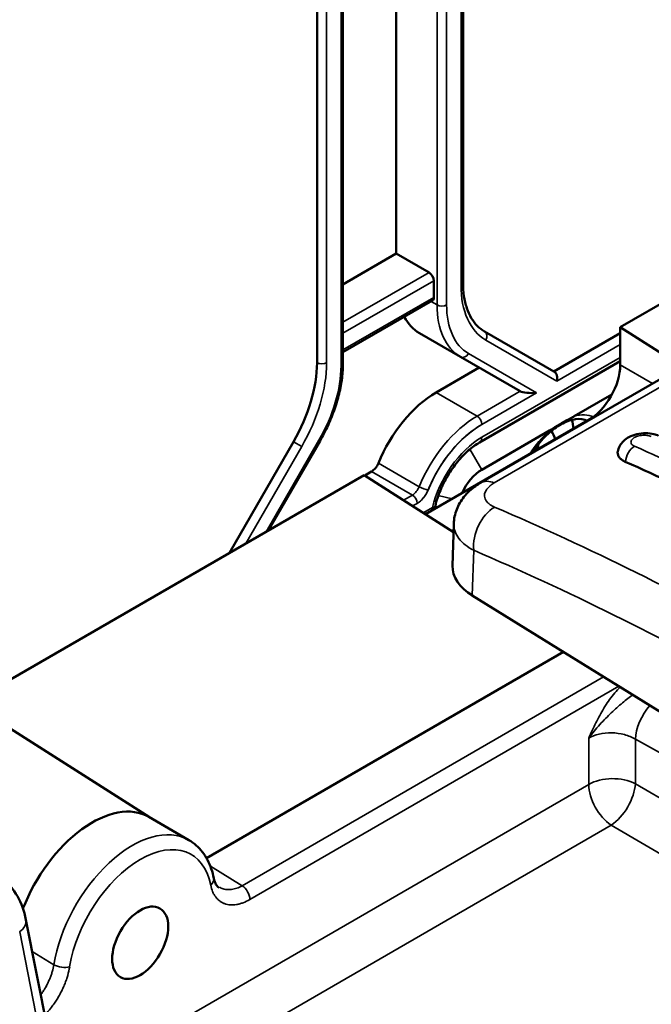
# Model space of a CAD drawing. Header units: millimetres. Extents: x 0 to 14369, y -869 to 2970.
# Tile 628 of 656: x 3761 to 3789, y 1547 to 1590. Entities that reach past the tile are written whole.
import ezdxf

# ---------------------------------------------------------------- set-up
doc = ezdxf.new("R2010")
doc.units = ezdxf.units.MM
doc.header["$LTSCALE"] = 10
doc.layers.add('Sichtbar (ISO)', color=7, linetype='Continuous', lineweight=50)
doc.layers.add('Sichtbar schmal (ISO)', color=7, linetype='Continuous', lineweight=35)

msp = doc.modelspace()

# ---------------------------------------------------------------- linework, layer by layer
at = {"layer": 'Sichtbar (ISO)'}
for p, q in [((3781.091, 1578.842), (3781.091, 1603.53)), ((3781.091, 1578.842), (3781.091, 1603.53)), ((3778.139, 1580.11), (3778.139, 1601.18)), ((3778.139, 1601.18), (3778.139, 1580.11)), ((3774.639, 1599.978), (3774.639, 1575.29)), ((3775.787, 1575.272), (3775.787, 1599.822)), ((3775.787, 1575.272), (3775.787, 1599.822)), ((3796.041, 1581.486), (3788.038, 1576.865)), ((3775.787, 1578.752), (3778.139, 1580.11)), ((3778.139, 1580.11), (3775.787, 1578.752)), ((3778.139, 1580.11), (3779.589, 1579.273)), ((3779.589, 1579.273), (3778.139, 1580.11)), ((3779.801, 1578.171), (3779.801, 1578.906)), ((3779.801, 1578.906), (3779.801, 1578.171)), ((3775.787, 1575.752), (3779.739, 1578.034)), ((3775.787, 1575.752), (3779.739, 1578.034)), ((3781.869, 1569.987), (3794.597, 1577.336)), ((3779.174, 1576.597), (3780.978, 1575.556)), ((3780.978, 1575.556), (3779.174, 1576.597)), ((3785.111, 1574.901), (3782.038, 1576.675)), ((3785.111, 1574.901), (3782.038, 1576.675)), ((3788.038, 1576.591), (3785.111, 1574.901)), ((3788.038, 1575.2), (3788.038, 1576.865)), ((3788.038, 1576.865), (3790.767, 1575.125)), ((3780.978, 1575.556), (3783.611, 1574.035)), ((3783.611, 1574.035), (3780.978, 1575.556)), ((3781.818, 1571.769), (3788.038, 1575.36)), ((3781.818, 1571.769), (3788.038, 1575.36)), ((3781.808, 1575.076), (3779.907, 1573.978)), ((3779.907, 1573.978), (3781.808, 1575.076)), ((3787.67, 1573.888), (3786.005, 1572.927)), ((3779.439, 1568.602), (3786.624, 1572.75)), ((3784.91, 1572.294), (3781.922, 1570.569)), ((3773.603, 1571.805), (3770.768, 1566.894)), ((3772.487, 1567.887), (3774.774, 1571.847)), ((3772.487, 1567.887), (3774.774, 1571.847)), ((3777.051, 1570.492), (3776.749, 1570.318)), ((3776.749, 1570.318), (3777.051, 1570.492)), ((3776.725, 1570.333), (3759.297, 1560.271)), ((3780.671, 1567.816), (3776.725, 1570.333)), ((3780.682, 1568.184), (3780.625, 1566.327)), ((3780.682, 1568.184), (3780.682, 1568.184)), ((3781.502, 1565.01), (3798.463, 1554.534)), ((3785.525, 1562.525), (3769.755, 1553.42)), ((3769.755, 1553.42), (3785.525, 1562.525)), ((3767.235, 1555.224), (3756.927, 1561.779)), ((3767.204, 1555.242), (3768.972, 1554.221)), ((3770.271, 1552.146), (3770.291, 1552.158)), ((3763.866, 1540.158), (3761.776, 1550.697)), ((3762.665, 1547.755), (3762.687, 1547.768))]:
    msp.add_line(p, q, dxfattribs=at)
msp.add_arc((3779.382, 1569.103), 0.5, 322.4147, 346.446, dxfattribs=at)
msp.add_arc((3779.382, 1569.103), 0.5, 322.4147, 346.446, dxfattribs=at)
for centre, major_axis, ratio, start_param, end_param in [((3779.589, 1579.028), (0.15, -0.26), 0.57735, 0.785398, 2.356194), ((3779.589, 1579.028), (-0.15, 0.26), 0.57735, 3.926991, 5.497787), ((3779.589, 1578.293), (0.15, -0.26), 0.57735, 0, 0.785398), ((3779.589, 1578.293), (0.15, -0.26), 0.57735, 0, 0.785398), ((3781.674, 1580.927), (-2.5, -4.33), 0.57735, 5.947662, 6.283185), ((3781.674, 1580.927), (-2.5, -4.33), 0.57735, 5.947662, 6.283185), ((3771.103, 1573.249), (-2.5, -4.33), 0.57735, 1.570796, 2.356194), ((3785.024, 1574.605), (0, -0.32), 0.717439, 1.178097, 2.748894), ((3785.024, 1574.605), (0, -0.32), 0.717439, 1.178097, 2.748894), ((3786.624, 1574.383), (-1, -1.732), 0.57735, 0.785398, 2.356194), ((3779.907, 1570.508), (2.125, 3.681), 0.57735, 0.785398, 1.801933), ((3779.907, 1570.508), (-2.125, -3.681), 0.57735, 3.926991, 4.943525), ((3784.124, 1574.086), (0.554, 0), 0.239146, 3.534292, 5.105088), ((3784.124, 1574.086), (0.554, 0), 0.239146, 3.534292, 5.105088), ((3784.043, 1571.018), (1.375, 2.382), 0.57735, 5.605748, 5.804434), ((3784.043, 1571.018), (0.8, 1.386), 0.57735, 5.68406, 6.070323), ((3783.336, 1571.426), (0.8, 1.386), 0.57735, 5.042409, 5.222598), ((3777.051, 1570.9), (0.25, 0.433), 0.57735, 3.926991, 4.943525), ((3777.051, 1570.9), (-0.25, -0.433), 0.57735, 0.785398, 1.801932), ((3801.243, 1434.965), (-79.199, 137.176), 0.57735, 5.535337, 5.613933), ((3781.922, 1569.344), (-0.75, -1.299), 0.57735, 3.926991, 4.89831), ((3782.619, 1568.688), (-0.75, 1.299), 0.57735, 0, 0.000009), ((3783.624, 1566.234), (-2.999, 0.092), 0.597148, 0, 0.803471), ((3764.704, 1550.912), (2.5, 4.33), 0.57735, 0, 1.831414), ((3764.704, 1550.912), (2.5, 4.33), 0.57735, 0, 1.831414), ((3769.588, 1552.433), (0.49, 0.098), 0.682068, 6.281239, 6.283185), ((3760.795, 1550.502), (0.981, 0.194), 0.597551, 6.283182, 6.283249)]:
    msp.add_ellipse(centre, major_axis=major_axis, ratio=ratio, start_param=start_param, end_param=end_param, dxfattribs=at)
msp.add_ellipse((3766.825, 1549.687), major_axis=(0.875, 1.516), ratio=0.57735, dxfattribs=at)
for points, knots in [([(3781.091, 1578.842), (3781.091, 1578.629), (3781.105, 1578.426), (3781.162, 1578.045), (3781.204, 1577.868), (3781.313, 1577.544), (3781.38, 1577.396), (3781.535, 1577.135), (3781.623, 1577.02), (3781.817, 1576.824), (3781.923, 1576.742), (3782.038, 1576.675)], [3.1415927, 3.1415927, 3.1415927, 3.1415927, 3.2986723, 3.2986723, 3.4557519, 3.4557519, 3.6128316, 3.6128316, 3.7699112, 3.7699112, 3.9269908, 3.9269908, 3.9269908, 3.9269908]), ([(3781.091, 1578.842), (3781.091, 1578.629), (3781.105, 1578.426), (3781.162, 1578.045), (3781.204, 1577.868), (3781.313, 1577.544), (3781.38, 1577.396), (3781.535, 1577.135), (3781.623, 1577.02), (3781.817, 1576.824), (3781.923, 1576.742), (3782.038, 1576.675)], [3.1415927, 3.1415927, 3.1415927, 3.1415927, 3.2986723, 3.2986723, 3.4557519, 3.4557519, 3.6128316, 3.6128316, 3.7699112, 3.7699112, 3.9269908, 3.9269908, 3.9269908, 3.9269908]), ([(3774.774, 1571.847), (3774.901, 1572.068), (3775.019, 1572.295), (3775.231, 1572.755), (3775.326, 1572.988), (3775.49, 1573.455), (3775.56, 1573.69), (3775.672, 1574.154), (3775.715, 1574.385), (3775.773, 1574.837), (3775.787, 1575.058), (3775.787, 1575.272)], [5.4977871, 5.4977871, 5.4977871, 5.4977871, 5.6548668, 5.6548668, 5.8119464, 5.8119464, 5.969026, 5.969026, 6.1261057, 6.1261057, 6.2831853, 6.2831853, 6.2831853, 6.2831853]), ([(3774.774, 1571.847), (3774.901, 1572.068), (3775.019, 1572.295), (3775.231, 1572.755), (3775.326, 1572.988), (3775.49, 1573.455), (3775.56, 1573.69), (3775.672, 1574.154), (3775.715, 1574.385), (3775.773, 1574.837), (3775.787, 1575.058), (3775.787, 1575.272)], [5.4977871, 5.4977871, 5.4977871, 5.4977871, 5.6548668, 5.6548668, 5.8119464, 5.8119464, 5.969026, 5.969026, 6.1261057, 6.1261057, 6.2831853, 6.2831853, 6.2831853, 6.2831853]), ([(3786.582, 1572.726), (3786.442, 1572.797), (3786.271, 1572.825), (3785.895, 1572.777), (3785.701, 1572.715), (3785.307, 1572.513), (3785.108, 1572.376), (3784.718, 1572.037), (3784.527, 1571.834), (3784.28, 1571.515), (3784.21, 1571.418), (3784.143, 1571.318)], [0.820043, 0.820043, 0.820043, 0.820043, 1.199543, 1.199543, 1.516645, 1.516645, 1.818242, 1.818242, 2.122248, 2.122248, 2.248363, 2.248363, 2.248363, 2.248363]), ([(3784.91, 1572.294), (3784.91, 1572.294), (3784.91, 1572.294), (3784.957, 1572.321), (3785.013, 1572.356), (3785.18, 1572.462), (3785.324, 1572.555), (3785.572, 1572.698), (3785.725, 1572.777), (3785.9, 1572.868), (3785.958, 1572.899), (3786.005, 1572.927), (3786.005, 1572.927), (3786.005, 1572.927)], [-0.3140757, -0.3140757, -0.3140757, -0.3140757, -0.314071, -0.314071, -0.2940011, -0.2940011, -0.241423, -0.241423, -0.1888449, -0.1888449, -0.168775, -0.168775, -0.1687705, -0.1687705, -0.1687705, -0.1687705]), ([(3787.926, 1571.366), (3787.942, 1571.454), (3787.973, 1571.541), (3788.059, 1571.697), (3788.115, 1571.769), (3788.251, 1571.902), (3788.335, 1571.961), (3788.531, 1572.067), (3788.65, 1572.11), (3788.899, 1572.169), (3789.034, 1572.184), (3789.289, 1572.183), (3789.412, 1572.168), (3789.597, 1572.122), (3789.664, 1572.099), (3789.728, 1572.071)], [0, 0, 0, 0, 0.0280732, 0.0280732, 0.0564993, 0.0564993, 0.0886068, 0.0886068, 0.1267456, 0.1267456, 0.1661979, 0.1661979, 0.2036046, 0.2036046, 0.2259116, 0.2259116, 0.2259116, 0.2259116]), ([(3781.818, 1571.769), (3781.657, 1571.676), (3781.49, 1571.556), (3781.161, 1571.268), (3780.999, 1571.1), (3780.693, 1570.73), (3780.55, 1570.527), (3780.294, 1570.102), (3780.182, 1569.879), (3779.995, 1569.43), (3779.921, 1569.204), (3779.868, 1568.985)], [1.570796, 1.570796, 1.570796, 1.570796, 1.822402, 1.822402, 2.074008, 2.074008, 2.325614, 2.325614, 2.57722, 2.57722, 2.828826, 2.828826, 2.828826, 2.828826]), ([(3781.818, 1571.769), (3781.657, 1571.676), (3781.49, 1571.556), (3781.161, 1571.268), (3780.999, 1571.1), (3780.693, 1570.73), (3780.55, 1570.527), (3780.294, 1570.102), (3780.182, 1569.879), (3779.995, 1569.43), (3779.921, 1569.204), (3779.868, 1568.985)], [1.570796, 1.570796, 1.570796, 1.570796, 1.822402, 1.822402, 2.074008, 2.074008, 2.325614, 2.325614, 2.57722, 2.57722, 2.828826, 2.828826, 2.828826, 2.828826]), ([(3788.264, 1570.918), (3788.207, 1570.943), (3788.156, 1570.972), (3788.068, 1571.034), (3788.031, 1571.068), (3787.947, 1571.171), (3787.92, 1571.246), (3787.922, 1571.337), (3787.924, 1571.351), (3787.926, 1571.366)], [0.000001, 0.000001, 0.000001, 0.000001, 0.0241718, 0.0241718, 0.0485059, 0.0485059, 0.093991, 0.093991, 0.1026465, 0.1026465, 0.1026465, 0.1026465]), ([(3780.682, 1568.184), (3780.689, 1568.399), (3780.734, 1568.615), (3780.887, 1569.013), (3780.997, 1569.199), (3781.275, 1569.548), (3781.452, 1569.708), (3781.717, 1569.895), (3781.792, 1569.943), (3781.869, 1569.987)], [0, 0, 0, 0, 0.0683074, 0.0683074, 0.1367164, 0.1367164, 0.2129712, 0.2129712, 0.2415074, 0.2415074, 0.2415074, 0.2415074]), ([(3879.982, 1562.379), (3856.602, 1548.673), (3833.167, 1534.995), (3791.586, 1510.829), (3773.461, 1500.33), (3755.304, 1489.847)], [0, 0, 0, 0, 10.000026, 10.000026, 17.703225, 17.703225, 17.703225, 17.703225]), ([(3879.995, 1557.964), (3856.614, 1544.259), (3833.18, 1530.58), (3791.618, 1506.425), (3773.512, 1495.938), (3755.375, 1485.466)], [0, 0, 0, 0, 10.000026, 10.000026, 17.694901, 17.694901, 17.694901, 17.694901]), ([(3770.078, 1552.53), (3770.049, 1552.676), (3770.012, 1552.817), (3769.919, 1553.088), (3769.863, 1553.218), (3769.733, 1553.465), (3769.659, 1553.581), (3769.492, 1553.797), (3769.4, 1553.897), (3769.198, 1554.075), (3769.088, 1554.154), (3768.972, 1554.221)], [0.2033875, 0.2033875, 0.2033875, 0.2033875, 0.3197896, 0.3197896, 0.4361918, 0.4361918, 0.5525939, 0.5525939, 0.668996, 0.668996, 0.7853982, 0.7853982, 0.7853982, 0.7853982]), ([(3880.001, 1553.59), (3856.62, 1539.884), (3833.185, 1526.206), (3791.632, 1502.056), (3773.535, 1491.573), (3755.406, 1481.106)], [0, 0, 0, 0, 10.000026, 10.000026, 17.691281, 17.691281, 17.691281, 17.691281]), ([(3760.546, 1552.678), (3760.826, 1552.492), (3761.07, 1552.245), (3761.46, 1551.674), (3761.608, 1551.342), (3761.733, 1550.894), (3761.756, 1550.796), (3761.776, 1550.697)], [0, 0, 0, 0, 0.125379, 0.125379, 0.2537355, 0.2537355, 0.2885934, 0.2885934, 0.2885934, 0.2885934]), ([(3770.08, 1552.524), (3770.102, 1552.413), (3770.136, 1552.327), (3770.219, 1552.189), (3770.263, 1552.146), (3770.313, 1552.116)], [0.0009259, 0.0009259, 0.0009259, 0.0009259, 0.057437, 0.057437, 0.1203849, 0.1203849, 0.1203849, 0.1203849]), ([(3879.999, 1549.255), (3856.618, 1535.55), (3833.184, 1521.871), (3791.628, 1497.72), (3773.529, 1487.235), (3755.397, 1476.767)], [0, 0, 0, 0, 10.000026, 10.000026, 17.69239, 17.69239, 17.69239, 17.69239])]:
    msp.add_open_spline(points, degree=3, knots=knots, dxfattribs=at)
at = {"layer": 'Sichtbar schmal (ISO)'}
for p, q in [((3780.366, 1577.844), (3780.366, 1603.547)), ((3781.003, 1603.407), (3781.003, 1578.719)), ((3781.003, 1578.719), (3781.003, 1603.407)), ((3779.942, 1602.221), (3779.942, 1577.844)), ((3779.942, 1577.844), (3779.942, 1602.221)), ((3780.366, 1602.567), (3780.366, 1577.844)), ((3775.699, 1600.853), (3775.699, 1575.15)), ((3774.639, 1599.978), (3774.639, 1575.29)), ((3775.063, 1575.29), (3775.063, 1599.978)), ((3775.063, 1599.978), (3775.063, 1575.29)), ((3775.699, 1575.15), (3775.699, 1599.873)), ((3779.589, 1579.273), (3775.787, 1577.079)), ((3775.787, 1577.079), (3779.589, 1579.273)), ((3775.787, 1576.589), (3779.801, 1578.906)), ((3779.801, 1578.906), (3775.787, 1576.589)), ((3779.801, 1578.171), (3775.787, 1575.854)), ((3775.787, 1575.854), (3779.801, 1578.171)), ((3779.942, 1577.844), (3779.676, 1577.998)), ((3779.676, 1577.998), (3779.942, 1577.844)), ((3782.474, 1569.985), (3795.201, 1577.334)), ((3788.038, 1576.591), (3785.111, 1574.901)), ((3785.236, 1574.483), (3782.1, 1576.293)), ((3782.1, 1576.293), (3785.236, 1574.483)), ((3785.236, 1574.483), (3788.038, 1576.101)), ((3788.038, 1576.101), (3785.236, 1574.483)), ((3781.34, 1575.693), (3784.336, 1573.963)), ((3784.336, 1573.963), (3781.34, 1575.693)), ((3788.038, 1575.529), (3781.922, 1571.998)), ((3781.922, 1571.998), (3788.038, 1575.529)), ((3789.468, 1574.374), (3788.038, 1575.2)), ((3781.71, 1572.937), (3779.907, 1573.978)), ((3779.907, 1573.978), (3781.71, 1572.937)), ((3783.611, 1574.035), (3781.71, 1572.937)), ((3781.71, 1572.937), (3783.611, 1574.035)), ((3781.922, 1572.57), (3784.336, 1573.963)), ((3784.336, 1573.963), (3781.922, 1572.57)), ((3786.624, 1572.75), (3786.639, 1572.741)), ((3773.603, 1571.805), (3770.768, 1566.894)), ((3772.392, 1567.832), (3774.726, 1571.874)), ((3774.726, 1571.874), (3772.392, 1567.832)), ((3773.965, 1571.596), (3773.603, 1571.805)), ((3773.603, 1571.805), (3773.965, 1571.596)), ((3774.774, 1571.847), (3774.726, 1571.874)), ((3774.726, 1571.874), (3774.774, 1571.847)), ((3773.965, 1571.596), (3771.492, 1567.312)), ((3771.492, 1567.312), (3773.965, 1571.596)), ((3781.922, 1570.569), (3781.399, 1571.475)), ((3777.351, 1570.859), (3779.155, 1569.818)), ((3779.155, 1569.818), (3777.351, 1570.859)), ((3777.051, 1570.492), (3778.854, 1569.451)), ((3778.854, 1569.451), (3777.051, 1570.492)), ((3778.854, 1569.451), (3778.462, 1569.225)), ((3778.462, 1569.225), (3778.854, 1569.451)), ((3780.618, 1569.283), (3780, 1569.427)), ((3778.865, 1568.968), (3779.066, 1569.084)), ((3779.066, 1569.084), (3778.865, 1568.968)), ((3779.735, 1568.898), (3779.336, 1568.668)), ((3779.336, 1568.668), (3779.735, 1568.898)), ((3781.564, 1567.012), (3781.502, 1565.01)), ((3787.305, 1561.425), (3771.331, 1552.203)), ((3771.673, 1551.598), (3787.976, 1561.011)), ((3786.646, 1558.723), (3786.646, 1556.676)), ((3788.71, 1556.707), (3788.71, 1558.673)), ((3808.195, 1547.798), (3788.71, 1558.673)), ((3786.646, 1556.676), (3763.267, 1543.178)), ((3788.71, 1556.707), (3808.195, 1545.27)), ((3763.689, 1541.049), (3787.642, 1554.878)), ((3807.126, 1543.442), (3787.642, 1554.878)), ((3771.331, 1552.202), (3769.926, 1553.061)), ((3763.475, 1540.205), (3761.5, 1550.167)), ((3762.053, 1549.303), (3763.009, 1548.717))]:
    msp.add_line(p, q, dxfattribs=at)
for centre, major_axis, ratio, start_param, end_param in [((3780.791, 1578.842), (0.3, 0), 0.57735, 5.497787, 6.283185), ((3780.791, 1578.842), (0.3, 0), 0.57735, 5.497787, 6.283185), ((3784.75, 1580.883), (-2.65, -4.59), 0.57735, 5.497787, 6.283185), ((3784.75, 1580.883), (-2.65, -4.59), 0.57735, 5.497787, 6.283185), ((3780.154, 1577.967), (-0.3, 0), 0.57735, 0.785398, 2.356194), ((3783.478, 1579.886), (-2.5, -4.33), 0.57735, 5.497787, 6.283185), ((3780.154, 1577.967), (0.3, 0), 0.57735, 3.926991, 5.497787), ((3783.478, 1579.886), (-2.5, -4.33), 0.57735, 5.497787, 6.283185), ((3783.69, 1579.763), (-2.35, -4.07), 0.57735, 5.497787, 6.283185), ((3783.69, 1579.763), (-2.35, -4.07), 0.57735, 5.497787, 6.283185), ((3781.888, 1576.415), (0.15, 0.26), 0.816497, 4.712389, 6.283185), ((3781.888, 1576.415), (0.15, 0.26), 0.816497, 4.712389, 6.283185), ((3781.128, 1575.815), (-0.15, -0.26), 0.816497, 0, 1.570796), ((3781.128, 1575.815), (-0.15, -0.26), 0.816497, 0, 1.570796), ((3771.103, 1573.249), (-2.5, -4.33), 0.57735, 1.570796, 2.356194), ((3771.315, 1573.126), (-2.65, -4.59), 0.57735, 1.570796, 2.356194), ((3771.315, 1573.126), (2.65, 4.59), 0.57735, 4.712389, 5.497787), ((3774.851, 1575.412), (-0.3, 0), 0.57735, 0.785398, 2.356194), ((3774.851, 1575.412), (0.3, 0), 0.57735, 3.926991, 5.497787), ((3775.487, 1575.272), (0.3, 0), 0.57735, 5.497787, 6.283185), ((3775.487, 1575.272), (0.3, 0), 0.57735, 5.497787, 6.283185), ((3772.376, 1573.231), (2.35, 4.07), 0.57735, 4.712389, 5.497787), ((3772.376, 1573.231), (-2.35, -4.07), 0.57735, 1.570796, 2.356194), ((3781.71, 1569.467), (-2.125, -3.681), 0.57735, 3.926991, 4.943525), ((3781.71, 1569.467), (2.125, 3.681), 0.57735, 0.785398, 1.801933), ((3781.71, 1572.692), (-0.15, 0.26), 0.57735, 3.926991, 5.497787), ((3781.71, 1572.692), (0.15, -0.26), 0.57735, 0.785398, 2.356194), ((3785.458, 1570.202), (1.525, 2.641), 0.57735, 0.080497, 0.528605), ((3781.922, 1569.344), (1.975, 3.421), 0.57735, 0.785398, 1.801929), ((3785.458, 1570.202), (1.525, 2.641), 0.57735, 1.042192, 1.503751), ((3781.922, 1569.344), (1.625, 2.815), 0.57735, 0.785398, 2.043428), ((3781.922, 1569.344), (-1.625, -2.815), 0.57735, 3.926991, 5.18502), ((3781.568, 1572.202), (0.25, -0.433), 0.57735, 0, 0.785398), ((3781.568, 1572.202), (0.25, -0.433), 0.57735, 0, 0.785398), ((3788.723, 1571.048), (-0.263, -0.594), 0.640367, 3.861768, 5.199696), ((3801.69, 1435.223), (79.449, -137.609), 0.57735, 2.393745, 2.472341), ((3782.619, 1568.688), (-0.75, 1.299), 0.57735, 5.635469, 6.283185), ((3778.854, 1569.859), (-0.25, -0.433), 0.57735, 0.785398, 1.801933), ((3778.854, 1569.859), (0.25, 0.433), 0.57735, 3.926991, 4.943525), ((3779.335, 1569.793), (-0.278, 0.114), 0.187046, 0.942555, 2.513347), ((3779.335, 1569.793), (0.278, -0.114), 0.187046, 4.084148, 5.654913), ((3778.854, 1569.206), (-0.15, 0.26), 0.57735, 3.926991, 5.497787), ((3778.854, 1569.206), (-0.15, 0.26), 0.57735, 3.926991, 5.497787), ((3779.382, 1569.103), (0.25, -0.433), 0.57735, 0.391211, 0.785398), ((3779.382, 1569.103), (0.25, -0.433), 0.57735, 0.391211, 0.785398), ((3779.382, 1569.103), (0.486, -0.117), 0.371694, 5.61201, 6.283185), ((3779.382, 1569.103), (0.486, -0.117), 0.371694, 5.61201, 6.283185), ((3782.625, 1567.625), (-0.591, -1.379), 0.646319, 3.854265, 5.424963), ((3796.785, 1432.391), (79.199, -137.176), 0.57735, 2.371938, 2.484179), ((3795.724, 1431.779), (78.449, -135.877), 0.57735, 2.371938, 2.484179), ((3789.714, 1559.317), (0.731, 1.31), 0.525889, 1.187458, 2.34727), ((3787.706, 1556.064), (-1.5, 0), 0.57735, 3.979351, 5.497787), ((3787.706, 1556.064), (0.75, -1.299), 0.57735, 3.926991, 5.436701), ((3787.706, 1556.064), (0.759, 1.294), 0.510128, 3.932495, 5.500097), ((3766.472, 1549.891), (2.5, 4.33), 0.57735, 0, 2.152807), ((3766.825, 1549.687), (2.25, 3.897), 0.57735, 5.701175, 8.435992), ((3769.588, 1552.433), (0.49, 0.098), 0.682068, 5.373214, 6.281239), ((3771.32, 1551.802), (-0.25, 0.433), 0.57735, 3.926966, 5.462873), ((3760.795, 1550.502), (0.981, 0.194), 0.597551, 5.38843, 6.283185), ((3763.355, 1548.834), (-0.494, 0.08), 0.448832, 0.868355, 2.439134)]:
    msp.add_ellipse(centre, major_axis=major_axis, ratio=ratio, start_param=start_param, end_param=end_param, dxfattribs=at)
for points, knots in [([(3781.922, 1572.57), (3781.595, 1572.381), (3781.288, 1572.142), (3780.994, 1571.85), (3780.699, 1571.558), (3780.416, 1571.213), (3780.171, 1570.846), (3779.926, 1570.478), (3779.718, 1570.089), (3779.548, 1569.673)], [0, 0, 0, 0, 0.333333, 0.333333, 0.333333, 0.666667, 0.666667, 0.666667, 1, 1, 1, 1]), ([(3788.67, 1571.606), (3788.641, 1571.618), (3788.616, 1571.633), (3788.594, 1571.649), (3788.573, 1571.664), (3788.555, 1571.682), (3788.541, 1571.7), (3788.528, 1571.719), (3788.519, 1571.738), (3788.514, 1571.758), (3788.509, 1571.778), (3788.509, 1571.799), (3788.514, 1571.819), (3788.518, 1571.839), (3788.526, 1571.859), (3788.539, 1571.879), (3788.552, 1571.899), (3788.569, 1571.918), (3788.589, 1571.936), (3788.61, 1571.954), (3788.634, 1571.971), (3788.661, 1571.987), (3788.689, 1572.003), (3788.719, 1572.017), (3788.752, 1572.03), (3788.785, 1572.042), (3788.82, 1572.053), (3788.857, 1572.062), (3788.894, 1572.072), (3788.932, 1572.079), (3788.971, 1572.084), (3789.011, 1572.089), (3789.051, 1572.091), (3789.091, 1572.092), (3789.13, 1572.092), (3789.17, 1572.09), (3789.208, 1572.086), (3789.246, 1572.082), (3789.283, 1572.075), (3789.317, 1572.066), (3789.352, 1572.058), (3789.383, 1572.047), (3789.412, 1572.034)], [0, 0, 0, 0, 0.071818, 0.071818, 0.071818, 0.143994, 0.143994, 0.143994, 0.216028, 0.216028, 0.216028, 0.287666, 0.287666, 0.287666, 0.358745, 0.358745, 0.358745, 0.429393, 0.429393, 0.429393, 0.499766, 0.499766, 0.499766, 0.570132, 0.570132, 0.570132, 0.640781, 0.640781, 0.640781, 0.711855, 0.711855, 0.711855, 0.783521, 0.783521, 0.783521, 0.855586, 0.855586, 0.855586, 0.92797, 0.92797, 0.92797, 1, 1, 1, 1]), ([(3779.548, 1569.673), (3779.514, 1569.591), (3779.478, 1569.52), (3779.43, 1569.446), (3779.381, 1569.373), (3779.321, 1569.297), (3779.26, 1569.235), (3779.198, 1569.172), (3779.134, 1569.123), (3779.066, 1569.084)], [0.0025108, 0.0025108, 0.0025108, 0.0025108, 0.3333333, 0.3333333, 0.3333333, 0.6666667, 0.6666667, 0.6666667, 1, 1, 1, 1]), ([(3779.066, 1569.084), (3779.131, 1569.121), (3779.192, 1569.168), (3779.253, 1569.228), (3779.314, 1569.289), (3779.374, 1569.363), (3779.424, 1569.438), (3779.474, 1569.513), (3779.513, 1569.588), (3779.547, 1569.671)], [0, 0, 0, 0, 0.3333333, 0.3333333, 0.3333333, 0.6666667, 0.6666667, 0.6666667, 0.9983706, 0.9983706, 0.9983706, 0.9983706]), ([(3782.474, 1569.985), (3782.406, 1569.947), (3782.346, 1569.906), (3782.293, 1569.861), (3782.285, 1569.855), (3782.277, 1569.848), (3782.27, 1569.841), (3782.229, 1569.806), (3782.192, 1569.768), (3782.161, 1569.729), (3782.147, 1569.712), (3782.134, 1569.694), (3782.123, 1569.677), (3782.105, 1569.651), (3782.091, 1569.624), (3782.079, 1569.598), (3782.064, 1569.567), (3782.054, 1569.536), (3782.047, 1569.505), (3782.045, 1569.494), (3782.043, 1569.482), (3782.042, 1569.471), (3782.036, 1569.428), (3782.038, 1569.386), (3782.048, 1569.344), (3782.048, 1569.342), (3782.049, 1569.339), (3782.05, 1569.336), (3782.06, 1569.298), (3782.076, 1569.26), (3782.098, 1569.223), (3782.107, 1569.207), (3782.118, 1569.191), (3782.13, 1569.176), (3782.147, 1569.153), (3782.167, 1569.131), (3782.188, 1569.11), (3782.215, 1569.083), (3782.246, 1569.058), (3782.28, 1569.034), (3782.291, 1569.025), (3782.304, 1569.017), (3782.316, 1569.009), (3782.367, 1568.976), (3782.425, 1568.945), (3782.489, 1568.918)], [0, 0, 0, 0, 0.124482, 0.124482, 0.124482, 0.142857, 0.142857, 0.142857, 0.241215, 0.241215, 0.241215, 0.285714, 0.285714, 0.285714, 0.351139, 0.351139, 0.351139, 0.428571, 0.428571, 0.428571, 0.457419, 0.457419, 0.457419, 0.56452, 0.56452, 0.56452, 0.571429, 0.571429, 0.571429, 0.670747, 0.670747, 0.670747, 0.714286, 0.714286, 0.714286, 0.777291, 0.777291, 0.777291, 0.857143, 0.857143, 0.857143, 0.88527, 0.88527, 0.88527, 1, 1, 1, 1]), ([(3781.564, 1567.012), (3781.425, 1567.085), (3781.3, 1567.166), (3781.19, 1567.252), (3781.081, 1567.339), (3780.987, 1567.432), (3780.912, 1567.53), (3780.836, 1567.628), (3780.779, 1567.73), (3780.74, 1567.835), (3780.701, 1567.94), (3780.682, 1568.048), (3780.682, 1568.155), (3780.682, 1568.165), (3780.682, 1568.175), (3780.682, 1568.184)], [0.000001, 0.000001, 0.000001, 0.000001, 0.125, 0.125, 0.125, 0.25, 0.25, 0.25, 0.375, 0.375, 0.375, 0.5, 0.5, 0.5, 0.5110525, 0.5110525, 0.5110525, 0.5110525]), ([(3786.646, 1558.723), (3786.696, 1558.835), (3786.747, 1558.947), (3786.8, 1559.059), (3786.852, 1559.17), (3786.905, 1559.282), (3786.96, 1559.392), (3787.015, 1559.502), (3787.071, 1559.612), (3787.13, 1559.72), (3787.189, 1559.828), (3787.25, 1559.935), (3787.315, 1560.04), (3787.443, 1560.251), (3787.585, 1560.456), (3787.737, 1560.645), (3787.813, 1560.739), (3787.892, 1560.829), (3787.974, 1560.915), (3787.993, 1560.935), (3788.013, 1560.956), (3788.033, 1560.976)], [0, 0, 0, 0, 0.125, 0.125, 0.125, 0.25, 0.25, 0.25, 0.375, 0.375, 0.375, 0.5, 0.5, 0.5, 0.75, 0.75, 0.75, 0.875, 0.875, 0.875, 0.9053312, 0.9053312, 0.9053312, 0.9053312]), ([(3788.597, 1560.628), (3788.522, 1560.578), (3788.368, 1560.467), (3788.054, 1560.214), (3787.726, 1559.916), (3787.391, 1559.589), (3787.136, 1559.324), (3786.882, 1559.035), (3786.722, 1558.829), (3786.646, 1558.723)], [0.0067527, 0.0067527, 0.0067527, 0.0067527, 0.125, 0.25, 0.5, 0.625, 0.75, 0.875, 1, 1, 1, 1]), ([(3788.71, 1558.673), (3788.568, 1558.758), (3788.402, 1558.827), (3788.222, 1558.874), (3788.043, 1558.922), (3787.851, 1558.949), (3787.66, 1558.953), (3787.47, 1558.957), (3787.28, 1558.938), (3787.105, 1558.898), (3786.934, 1558.859), (3786.778, 1558.799), (3786.646, 1558.723)], [0, 0, 0, 0, 0.2515, 0.2515, 0.2515, 0.503, 0.503, 0.503, 0.754499, 0.754499, 0.754499, 1, 1, 1, 1]), ([(3771.673, 1551.598), (3771.572, 1551.54), (3771.471, 1551.492), (3771.372, 1551.454), (3771.323, 1551.436), (3771.274, 1551.42), (3771.225, 1551.406), (3771.176, 1551.393), (3771.128, 1551.382), (3771.08, 1551.374), (3771.033, 1551.366), (3770.986, 1551.361), (3770.94, 1551.359), (3770.894, 1551.356), (3770.849, 1551.357), (3770.805, 1551.36), (3770.762, 1551.363), (3770.719, 1551.369), (3770.677, 1551.378), (3770.636, 1551.387), (3770.595, 1551.399), (3770.556, 1551.413), (3770.517, 1551.427), (3770.479, 1551.444), (3770.443, 1551.464), (3770.406, 1551.483), (3770.372, 1551.506), (3770.339, 1551.53), (3770.306, 1551.555), (3770.275, 1551.582), (3770.245, 1551.612), (3770.215, 1551.642), (3770.187, 1551.675), (3770.161, 1551.709), (3770.135, 1551.744), (3770.111, 1551.781), (3770.088, 1551.821), (3770.066, 1551.86), (3770.046, 1551.901), (3770.027, 1551.944), (3769.991, 1552.031), (3769.962, 1552.125), (3769.942, 1552.229)], [0, 0, 0, 0, 0.125, 0.125, 0.125, 0.1875, 0.1875, 0.1875, 0.25, 0.25, 0.25, 0.3125, 0.3125, 0.3125, 0.375, 0.375, 0.375, 0.4375, 0.4375, 0.4375, 0.5, 0.5, 0.5, 0.5625, 0.5625, 0.5625, 0.625, 0.625, 0.625, 0.6875, 0.6875, 0.6875, 0.75, 0.75, 0.75, 0.8125, 0.8125, 0.8125, 0.875, 0.875, 0.875, 1, 1, 1, 1]), ([(3770.325, 1552.137), (3770.335, 1552.131), (3770.345, 1552.126), (3770.355, 1552.12), (3770.384, 1552.105), (3770.414, 1552.092), (3770.446, 1552.08), (3770.477, 1552.069), (3770.509, 1552.059), (3770.542, 1552.052), (3770.575, 1552.044), (3770.609, 1552.039), (3770.644, 1552.035), (3770.678, 1552.032), (3770.713, 1552.03), (3770.749, 1552.031), (3770.786, 1552.031), (3770.823, 1552.034), (3770.86, 1552.039), (3770.898, 1552.044), (3770.936, 1552.051), (3770.975, 1552.06), (3771.014, 1552.069), (3771.053, 1552.08), (3771.092, 1552.094), (3771.17, 1552.121), (3771.249, 1552.156), (3771.331, 1552.202)], [0.4160188, 0.4160188, 0.4160188, 0.4160188, 0.4375, 0.4375, 0.4375, 0.5, 0.5, 0.5, 0.5625, 0.5625, 0.5625, 0.625, 0.625, 0.625, 0.6875, 0.6875, 0.6875, 0.75, 0.75, 0.75, 0.8125, 0.8125, 0.8125, 0.875, 0.875, 0.875, 1, 1, 1, 1]), ([(3762.433, 1547.382), (3762.461, 1547.42), (3762.488, 1547.46), (3762.514, 1547.5), (3762.545, 1547.547), (3762.574, 1547.596), (3762.603, 1547.644), (3762.631, 1547.693), (3762.659, 1547.742), (3762.685, 1547.791), (3762.711, 1547.841), (3762.736, 1547.891), (3762.76, 1547.942), (3762.784, 1547.993), (3762.807, 1548.045), (3762.828, 1548.096), (3762.85, 1548.148), (3762.87, 1548.2), (3762.888, 1548.252), (3762.906, 1548.304), (3762.923, 1548.356), (3762.938, 1548.408), (3762.969, 1548.511), (3762.993, 1548.615), (3763.009, 1548.717)], [0.4469379, 0.4469379, 0.4469379, 0.4469379, 0.5, 0.5, 0.5, 0.5625, 0.5625, 0.5625, 0.625, 0.625, 0.625, 0.6875, 0.6875, 0.6875, 0.75, 0.75, 0.75, 0.8125, 0.8125, 0.8125, 0.875, 0.875, 0.875, 0.9999959, 0.9999959, 0.9999959, 0.9999959]), ([(3763.709, 1548.63), (3763.688, 1548.503), (3763.66, 1548.375), (3763.623, 1548.246), (3763.605, 1548.182), (3763.584, 1548.117), (3763.562, 1548.052), (3763.539, 1547.987), (3763.515, 1547.921), (3763.489, 1547.856), (3763.463, 1547.791), (3763.434, 1547.726), (3763.405, 1547.662), (3763.375, 1547.598), (3763.344, 1547.534), (3763.311, 1547.472), (3763.278, 1547.409), (3763.243, 1547.347), (3763.207, 1547.285), (3763.171, 1547.224), (3763.133, 1547.163), (3763.094, 1547.104), (3763.054, 1547.044), (3763.014, 1546.986), (3762.972, 1546.929), (3762.931, 1546.872), (3762.888, 1546.817), (3762.844, 1546.763), (3762.8, 1546.709), (3762.756, 1546.657), (3762.71, 1546.607), (3762.677, 1546.57), (3762.643, 1546.534), (3762.608, 1546.499)], [0, 0, 0, 0, 0.125, 0.125, 0.125, 0.1875, 0.1875, 0.1875, 0.25, 0.25, 0.25, 0.3125, 0.3125, 0.3125, 0.375, 0.375, 0.375, 0.4375, 0.4375, 0.4375, 0.5, 0.5, 0.5, 0.5625, 0.5625, 0.5625, 0.625, 0.625, 0.625, 0.6875, 0.6875, 0.6875, 0.7328162, 0.7328162, 0.7328162, 0.7328162])]:
    msp.add_open_spline(points, degree=3, knots=knots, dxfattribs=at)
for points in [[(3880.042, 1570.831), (3838.588, 1546.484), (3796.965, 1522.246), (3755.174, 1498.118)], [(3787.997, 1510.068), (3818.672, 1527.857), (3849.255, 1545.704), (3879.746, 1563.608)], [(3755.14, 1486.621), (3796.848, 1510.701), (3838.388, 1534.888), (3879.76, 1559.181)], [(3755.174, 1482.255), (3796.873, 1506.33), (3838.404, 1530.511), (3879.766, 1554.798)], [(3755.168, 1477.915), (3796.868, 1501.991), (3838.401, 1526.173), (3879.765, 1550.461)]]:
    msp.add_open_spline(points, degree=3, dxfattribs=at)

doc.saveas('drawing.dxf')
